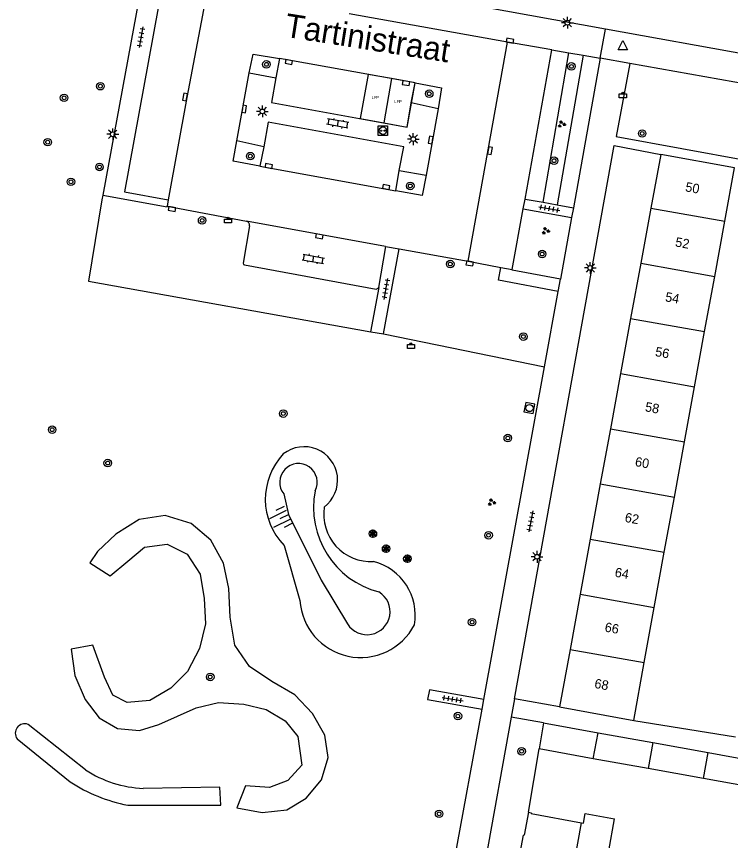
# Model space of a CAD drawing. Extents: x 132999 to 136000, y 398499 to 400501.
# Drawn here: x 133236.7 to 133312.5, y 399509.8 to 399597.3 of the extents above; entities that cross this region are included whole.
import ezdxf

# ---------------------------------------------------------------- set-up
doc = ezdxf.new("R2010")
doc.units = 0
for name, color, linetype in [('bp-grn-parkeervak', 7, 'Continuous'), ('gg-afsc-erfafscheiding', 7, 'Continuous'), ('gg-anno-huisnummerreeks BGT', 7, 'Continuous'), ('gg-anno-openbare ruimte label', 7, 'Continuous'), ('gg-bbg-bijgebouw', 7, 'Continuous'), ('gg-bbg-gedigitaliseerde bebouwing', 7, 'Continuous'), ('gg-bbg-hoofdgebouw', 7, 'Continuous'), ('gg-bbg-tussenscheiding', 7, 'Continuous'), ('gg-knt-BGT kruinlijn', 7, 'Continuous'), ('gg-knt-bovenkant onderkant talud', 7, 'Continuous'), ('gg-knt-verharding', 7, 'Continuous'), ('gg-knt-verharding nz', 7, 'Continuous'), ('gt-grn-groengrens', 7, 'Continuous'), ('gt-grn-weggrens', 7, 'Continuous'), ('gt-symb-afvalbak', 7, 'Continuous'), ('gt-symb-boom', 7, 'Continuous'), ('gt-symb-groenvak', 7, 'Continuous'), ('gt-symb-klinker verharding', 7, 'Continuous'), ('gt-symb-kolk', 7, 'Continuous'), ('gt-symb-laadpunt elektrisch vervoer', 7, 'Continuous'), ('gt-symb-lichtmast', 7, 'Continuous'), ('gt-symb-rioolschacht', 7, 'Continuous'), ('gt-symb-solitaire heester', 7, 'Continuous'), ('gt-symb-talud symbool', 7, 'Continuous'), ('gt-symb-tegel verharding', 7, 'Continuous'), ('gt-symb-waterafsluiter', 7, 'Continuous'), ('kenmerkpunt laadpunt parkeerplaats', 7, 'Continuous')]:
    doc.layers.add(name, color=color, linetype=linetype)

# ---------------------------------------------------------------- blocks, each defined once
blk = doc.blocks.new('gt0-BOOM')
at = {"layer": 'gt-symb-boom'}
for radius in [0.4, 0.2]:
    blk.add_circle((0, 0), radius, dxfattribs=at)
blk = doc.blocks.new('gt0-LMAST')
at = {"layer": 'gt-symb-lichtmast'}
for p, q in [((-0.182, 0.173), (-0.447, 0.438)), ((-0.005, 0.246), (-0.005, 0.621)), ((0.172, 0.173), (0.437, 0.438)), ((-0.255, -0.004), (-0.63, -0.004)), ((-0.182, -0.181), (-0.447, -0.446)), ((-0.005, -0.254), (-0.005, -0.629)), ((0.437, -0.446), (0.172, -0.181)), ((0.245, -0.004), (0.62, -0.004))]:
    blk.add_line(p, q, dxfattribs=at)
blk.add_circle((-0.005, -0.004), 0.25, dxfattribs=at)
blk = doc.blocks.new('gt0-GRVAK')
at = {"layer": 'gt-symb-groenvak'}
for p, q in [((-0.11, 0.189), (-0.228, 0.24)), ((-0.182, 0.153), (0.088, 0.153)), ((-0.091, 0.211), (-0.156, 0.322)), ((-0.047, 0.214), (-0.047, 0.393)), ((-0.004, 0.211), (0.061, 0.322)), ((0.015, 0.189), (0.133, 0.24)), ((0.262, -0.052), (0.197, 0.059)), ((0.305, -0.049), (0.305, 0.13)), ((0.349, -0.052), (0.414, 0.059)), ((-0.245, -0.228), (-0.363, -0.177)), ((-0.318, -0.264), (-0.047, -0.264)), ((-0.226, -0.206), (-0.291, -0.095)), ((-0.183, -0.203), (-0.183, -0.024)), ((-0.139, -0.206), (-0.074, -0.095)), ((-0.12, -0.228), (-0.002, -0.177)), ((0.243, -0.074), (0.125, -0.023)), ((0.17, -0.11), (0.441, -0.11)), ((0.368, -0.074), (0.486, -0.023))]:
    blk.add_line(p, q, dxfattribs=at)
blk = doc.blocks.new('gt0-TEG1')
at = {"layer": 'gt-symb-tegel verharding'}
for p, q in [((-1.125, 0), (1.125, 0)), ((-0.9, -0.25), (-0.9, 0.25)), ((-0.45, -0.25), (-0.45, 0.25)), ((0, -0.25), (0, 0.25)), ((0.45, -0.25), (0.45, 0.25)), ((0.9, -0.25), (0.9, 0.25))]:
    blk.add_line(p, q, dxfattribs=at)
blk = doc.blocks.new('gt0-RS')
at = {"layer": 'gt-symb-rioolschacht'}
blk.add_lwpolyline([(-0.5, -0.5), (0.5, -0.5), (0.5, 0.5), (-0.5, 0.5)], close=True, dxfattribs=at)
blk.add_circle((0, 0), 0.375, dxfattribs=at)
blk = doc.blocks.new('gt0-KOLK')
at = {"layer": 'gt-symb-kolk'}
blk.add_lwpolyline([(0, 0), (0.375, 0), (0.375, 0.4), (-0.375, 0.4), (-0.375, 0), (0, 0)], dxfattribs=at)
blk = doc.blocks.new('gt0-ABAK')
at = {"layer": 'gt-symb-afvalbak'}
blk.add_lwpolyline([(0.375, -0.5), (-0.375, -0.5), (-0.375, -0.1), (0.375, -0.1)], close=True, dxfattribs=at)
blk.add_circle((0, 0), 0.1, dxfattribs=at)
blk = doc.blocks.new('gt0-WAFSL')
at = {"layer": 'gt-symb-waterafsluiter'}
for p, q in [((-0.5, -0.333), (0, 0.667)), ((0, 0.667), (0.5, -0.333)), ((0.5, -0.333), (-0.5, -0.333))]:
    blk.add_line(p, q, dxfattribs=at)
blk = doc.blocks.new('gt0-LEV')
at = {"layer": 'gt-symb-laadpunt elektrisch vervoer'}
blk.add_lwpolyline([(-0.486, 0.501), (0.486, 0.501), (0.486, -0.499), (-0.486, -0.499)], close=True, dxfattribs=at)
for centre, radius in [((0, 0), 0.393), ((-0.186, 0), 0.0566), ((0.186, 0), 0.0566)]:
    blk.add_circle(centre, radius, dxfattribs=at)
blk = doc.blocks.new('gt0-SH')
at = {"layer": 'gt-symb-solitaire heester'}
blk.add_circle((0, 0), 0.4, dxfattribs=at)
for centre, start, end in [((-0.346, 0.2), 270, 30), ((-0.346, -0.2), 330, 90), ((0, 0.4), 210, 330), ((0.346, 0.2), 150, 270), ((0.346, -0.2), 90, 210), ((0, -0.4), 30, 150)]:
    blk.add_arc(centre, 0.4, start, end, dxfattribs=at)
blk = doc.blocks.new('gt0-KL1')
at = {"layer": 'gt-symb-klinker verharding'}
for p, q in [((-1.15, 0.3), (1.15, 0.3)), ((-1, -0.3), (-1, 0.3)), ((-0.5, 0.3), (-0.5, 0.45)), ((0, -0.3), (0, 0.3)), ((0.5, 0.3), (0.5, 0.45)), ((1, -0.3), (1, 0.3)), ((-1.15, -0.3), (1.15, -0.3)), ((-0.5, -0.45), (-0.5, -0.3)), ((0.5, -0.45), (0.5, -0.3))]:
    blk.add_line(p, q, dxfattribs=at)
blk = doc.blocks.new('gt0-TALUD_1')
at = {"layer": 'gt-symb-talud symbool'}
for p, q in [((-1, -1), (-1, 0)), ((-0.5, -2), (-0.5, 0)), ((0, -1), (0, 0)), ((0.5, -2), (0.5, 0)), ((1, -1), (1, 0))]:
    blk.add_line(p, q, dxfattribs=at)

msp = doc.modelspace()

# ---------------------------------------------------------------- linework, layer by layer
at = {"layer": 'bp-grn-parkeervak'}
msp.add_line((133276.484, 399590.693), (133275.643, 399585.998), dxfattribs=at)
for points in [[(133276.484, 399590.693), (133273.985, 399591.141), (133273.144, 399586.446), (133275.643, 399585.998)], [(133275.643, 399585.998), (133278.14, 399585.551), (133278.983, 399590.245), (133276.484, 399590.693)]]:
    msp.add_lwpolyline(points, dxfattribs=at)
at = {"layer": 'gg-afsc-erfafscheiding'}
for p, q in [((133294.31, 399524), (133289.521, 399524.86)), ((133292.62, 399522.3), (133289.17, 399522.919)), ((133302.204, 399522.547), (133313.012, 399520.821)), ((133291.019, 399512.832), (133292.14, 399519.54))]:
    msp.add_line(p, q, dxfattribs=at)
at = {"layer": 'gg-bbg-bijgebouw'}
for p, q in [((133292.62, 399522.3), (133292.14, 399519.54)), ((133292.62, 399522.3), (133298.4, 399521.262)), ((133298.4, 399521.262), (133304.216, 399520.218)), ((133304.216, 399520.218), (133310.102, 399519.161)), ((133297.895, 399518.507), (133292.14, 399519.54)), ((133310.102, 399519.161), (133315.951, 399518.111)), ((133303.718, 399517.461), (133297.895, 399518.507)), ((133309.596, 399516.406), (133303.718, 399517.461)), ((133315.46, 399515.353), (133309.596, 399516.406))]:
    msp.add_line(p, q, dxfattribs=at)
at = {"layer": 'gg-bbg-gedigitaliseerde bebouwing'}
for p, q in [((133311.86, 399575.548), (133312.9, 399581.23)), ((133310.79, 399569.694), (133311.86, 399575.548)), ((133309.719, 399563.841), (133310.79, 399569.694)), ((133308.648, 399557.986), (133309.719, 399563.841)), ((133307.577, 399552.132), (133308.648, 399557.986)), ((133306.506, 399546.278), (133307.577, 399552.132)), ((133305.435, 399540.424), (133306.506, 399546.278)), ((133304.364, 399534.57), (133305.435, 399540.424)), ((133303.293, 399528.715), (133304.364, 399534.57)), ((133302.204, 399522.547), (133303.293, 399528.715)), ((133299.55, 399508.747), (133300.165, 399512.141))]:
    msp.add_line(p, q, dxfattribs=at)
at = {"layer": 'gg-bbg-hoofdgebouw'}
for p, q in [((133305.05, 399582.651), (133304.004, 399576.94)), ((133312.9, 399581.23), (133305.05, 399582.651)), ((133304.004, 399576.94), (133302.932, 399571.086)), ((133302.932, 399571.086), (133301.86, 399565.232)), ((133301.86, 399565.232), (133300.788, 399559.378)), ((133300.788, 399559.378), (133299.716, 399553.524)), ((133299.716, 399553.524), (133298.644, 399547.67)), ((133298.644, 399547.67), (133297.572, 399541.816)), ((133297.572, 399541.816), (133296.5, 399535.962)), ((133296.5, 399535.962), (133295.428, 399530.108)), ((133295.428, 399530.108), (133294.31, 399524)), ((133294.31, 399524), (133302.204, 399522.547)), ((133289.03, 399502.54), (133290.48, 399510.39))]:
    msp.add_line(p, q, dxfattribs=at)
for points in [[(133291.019, 399512.832), (133290.561, 399510.384), (133290.48, 399510.39)], [(133291.019, 399512.832), (133291.31, 399512.779), (133291.291, 399512.676), (133296.648, 399511.71)], [(133296.648, 399511.71), (133296.853, 399511.673), (133297.051, 399512.702), (133300.165, 399512.141)]]:
    msp.add_lwpolyline(points, dxfattribs=at)
at = {"layer": 'gg-bbg-tussenscheiding'}
for p, q in [((133304.004, 399576.94), (133311.86, 399575.548)), ((133302.932, 399571.086), (133310.79, 399569.694)), ((133301.86, 399565.232), (133309.719, 399563.841)), ((133300.788, 399559.378), (133308.648, 399557.986)), ((133299.716, 399553.524), (133307.577, 399552.132)), ((133298.644, 399547.67), (133306.506, 399546.278)), ((133297.572, 399541.816), (133305.435, 399540.424)), ((133296.5, 399535.962), (133304.364, 399534.57)), ((133295.428, 399530.108), (133303.293, 399528.715)), ((133297.895, 399518.507), (133298.4, 399521.262)), ((133304.216, 399520.218), (133303.718, 399517.461)), ((133309.596, 399516.406), (133310.102, 399519.161)), ((133294.775, 399501.503), (133296.648, 399511.71))]:
    msp.add_line(p, q, dxfattribs=at)
at = {"layer": 'gg-knt-BGT kruinlijn'}
msp.add_lwpolyline([(133265.044, 399546.604), (133265.554, 399544.428), (133268.989, 399537.455), (133271.804, 399532.814)], dxfattribs=at)
for centre, radius, start, end in [((133266.598, 399547.848), 1.991, 332.87603, 218.66112), ((133277.467, 399545.174), 9.267, 169.01249, 255.47573), ((133273.875, 399534.113), 2.445, 212.08569, 58.7659)]:
    msp.add_arc(centre, radius, start, end, dxfattribs=at)
at = {"layer": 'gg-knt-bovenkant onderkant talud'}
msp.add_line((133265.07, 399541.142), (133266.752, 399535.301), dxfattribs=at)
for centre, radius, start, end in [((133267.19, 399548.062), 3.561, 306.82448, 128.2607), ((133270.091, 399546.044), 7.017, 136.68896, 224.31351), ((133274.312, 399544.469), 5.043, 171.52626, 272.95003), ((133273.087, 399533.708), 5.914, 350.33733, 75.45759), ((133273.195, 399535.703), 6.455, 183.57193, 332.42582)]:
    msp.add_arc(centre, radius, start, end, dxfattribs=at)
at = {"layer": 'gg-knt-verharding'}
for p, q in [((133250.105, 399601.7), (133245.808, 399578.32)), ((133299.196, 399595.937), (133277.117, 399599.941)), ((133288.787, 399594.57), (133271.962, 399597.552)), ((133336.73, 399589.13), (133299.196, 399595.937)), ((133293.512, 399593.74), (133288.787, 399594.57)), ((133290.651, 399577.908), (133293.512, 399593.74)), ((133293.512, 399593.74), (133295.288, 399593.439)), ((133264.585, 399592.825), (133264.209, 399590.787)), ((133295.288, 399593.439), (133296.827, 399593.178)), ((133298.64, 399592.87), (133295.78, 399576.981)), ((133296.827, 399593.178), (133298.64, 399592.87)), ((133329.632, 399587.302), (133301.77, 399592.31)), ((133260.036, 399584.07), (133261.352, 399591.29)), ((133261.352, 399591.29), (133264.209, 399590.787)), ((133278.559, 399588.111), (133278.983, 399590.245)), ((133281.426, 399587.47), (133278.559, 399588.111)), ((133281.426, 399587.47), (133280.166, 399580.451)), ((133262.905, 399583.456), (133260.036, 399584.07)), ((133262.905, 399583.456), (133262.478, 399581.382)), ((133276.924, 399578.791), (133277.302, 399580.94)), ((133277.302, 399580.94), (133280.166, 399580.451)), ((133252.759, 399577.816), (133252.654, 399577.157)), ((133290.465, 399576.876), (133290.651, 399577.908)), ((133290.651, 399577.908), (133292.56, 399577.563)), ((133252.654, 399577.157), (133261.076, 399575.57)), ((133292.56, 399577.563), (133294.071, 399577.29)), ((133294.071, 399577.29), (133295.78, 399576.981)), ((133295.78, 399576.981), (133295.592, 399575.939)), ((133289.298, 399570.419), (133290.465, 399576.876)), ((133290.465, 399576.876), (133295.592, 399575.939)), ((133295.592, 399575.939), (133294.414, 399569.39)), ((133261.404, 399575.056), (133260.707, 399571.098)), ((133275.849, 399572.876), (133275.089, 399568.528)), ((133275.622, 399563.594), (133277.28, 399572.62)), ((133275.849, 399572.876), (133277.28, 399572.62)), ((133277.28, 399572.62), (133284.596, 399571.309)), ((133260.859, 399570.912), (133274.839, 399568.358)), ((133284.596, 399571.309), (133288.094, 399570.647)), ((133288.094, 399570.647), (133289.298, 399570.419)), ((133292.714, 399560.112), (133294.169, 399568.084)), ((133274.293, 399563.813), (133275.622, 399563.594)), ((133286.266, 399524.784), (133292.714, 399560.112)), ((133280.492, 399525.816), (133280.305, 399524.796)), ((133286.266, 399524.784), (133280.492, 399525.816)), ((133280.305, 399524.796), (133286.082, 399523.781)), ((133286.082, 399523.781), (133286.266, 399524.784)), ((133281.531, 399498.842), (133286.082, 399523.781)), ((133289.17, 399522.919), (133284.72, 399498.26))]:
    msp.add_line(p, q, dxfattribs=at)
for points in [[(133252.223, 399601.14), (133248.122, 399578.678), (133252.759, 399577.816)], [(133261.352, 399591.29), (133261.784, 399593.294), (133264.585, 399592.825)], [(133301.77, 399592.31), (133300.31, 399584.53), (133328.218, 399579.438)], [(133264.209, 399590.787), (133263.725, 399588.16), (133278.14, 399585.551), (133278.559, 399588.111)], [(133278.983, 399590.245), (133281.79, 399589.712), (133281.426, 399587.47)], [(133277.302, 399580.94), (133277.777, 399583.464), (133263.364, 399586.061), (133262.905, 399583.456)], [(133262.478, 399581.382), (133259.657, 399581.935), (133260.036, 399584.07)], [(133289.521, 399524.86), (133300.12, 399583.59), (133305.05, 399582.651)], [(133280.166, 399580.451), (133279.734, 399578.294), (133276.924, 399578.791)], [(133245.808, 399578.32), (133252.64, 399577.082), (133252.654, 399577.157)], [(133294.169, 399568.084), (133287.836, 399569.286), (133288.094, 399570.647)], [(133294.414, 399569.39), (133289.284, 399570.344), (133289.298, 399570.419)], [(133274.293, 399563.813), (133275.17, 399568.513), (133275.089, 399568.528)]]:
    msp.add_lwpolyline(points, dxfattribs=at)
for centre, radius, start, end in [((133260.951, 399575.129), 0.459, 350.89201, 74.19451), ((133260.88, 399571.084), 0.174, 175.46741, 263.04427), ((133274.864, 399568.59), 0.234, 263.91355, 344.51785)]:
    msp.add_arc(centre, radius, start, end, dxfattribs=at)
at = {"layer": 'gg-knt-verharding nz'}
for p, q in [((133284.596, 399571.309), (133288.787, 399594.57)), ((133278.983, 399590.245), (133264.585, 399592.825)), ((133262.478, 399581.382), (133276.924, 399578.791)), ((133275.849, 399572.876), (133261.076, 399575.57))]:
    msp.add_line(p, q, dxfattribs=at)
msp.add_lwpolyline([(133256.95, 399600.266), (133254.755, 399588.69), (133252.759, 399577.816)], dxfattribs=at)
at = {"layer": 'gt-grn-groengrens'}
for p, q in [((133292.56, 399577.563), (133295.288, 399593.439)), ((133296.827, 399593.178), (133294.071, 399577.29)), ((133275.622, 399563.594), (133292.714, 399560.112)), ((133243.985, 399517.317), (133237.89, 399522.151)), ((133236.723, 399520.62), (133242.342, 399516.064))]:
    msp.add_line(p, q, dxfattribs=at)
for points in [[(133245.808, 399578.32), (133245.714, 399577.815), (133244.302, 399569.204), (133274.293, 399563.813)], [(133242.479, 399530.152), (133242.86, 399527.329), (133243.956, 399524.802), (133245.451, 399522.855), (133247.378, 399521.732), (133249.707, 399521.506), (133251.756, 399522.133), (133255.744, 399523.897), (133258.102, 399524.458), (133260.781, 399524.289), (133263.154, 399523.735), (133265.177, 399522.528), (133266.541, 399520.851), (133266.963, 399517.828), (133265.457, 399516.21), (133263.534, 399515.436), (133260.956, 399515.627), (133260.053, 399513.297), (133262.754, 399512.795), (133265.343, 399513.09), (133267.398, 399514.326), (133269.04, 399516.278), (133269.764, 399518.628), (133269.378, 399520.997), (133268.076, 399523.294), (133266.219, 399525.279), (133263.755, 399526.692), (133261.391, 399528.296), (133259.834, 399530.563), (133259.351, 399533.536), (133259.207, 399536.563), (133258.637, 399539.266), (133257.274, 399541.702), (133255.219, 399543.472), (133252.458, 399544.306), (133249.688, 399543.888), (133247.215, 399542.352), (133245.254, 399540.486), (133244.437, 399539.313), (133246.615, 399537.907), (133248.496, 399539.469), (133250.248, 399540.953), (133252.661, 399541.274), (133254.793, 399540.235), (133256.156, 399538.078), (133256.583, 399535.502), (133256.728, 399532.811), (133256.074, 399530.218), (133254.829, 399527.768), (133253.045, 399526.006), (133250.802, 399524.67), (133248.425, 399524.457), (133246.871, 399525.258), (133245.997, 399527.157), (133244.78, 399530.572), (133242.479, 399530.152)], [(133248.47, 399513.583), (133258.353, 399513.583), (133258.25, 399515.499), (133250.123, 399515.359)]]:
    msp.add_lwpolyline(points, dxfattribs=at)
for centre, radius, start, end in [((133237.528, 399521.216), 1.002, 68.85175, 216.51555), ((133250.658, 399527.635), 12.288, 237.10929, 267.50571), ((133251.584, 399530.082), 16.791, 236.60475, 259.31285)]:
    msp.add_arc(centre, radius, start, end, dxfattribs=at)
at = {"layer": 'gt-grn-weggrens'}
for p, q in [((133298.64, 399592.87), (133299.196, 399595.937)), ((133301.77, 399592.31), (133298.64, 399592.87)), ((133294.169, 399568.084), (133294.414, 399569.39)), ((133289.521, 399524.86), (133289.17, 399522.919))]:
    msp.add_line(p, q, dxfattribs=at)

# ---------------------------------------------------------------- block references
at = {"layer": 'gt-symb-afvalbak'}
for p in [(133301.036, 399589.158), (133259.117, 399575.881), (133278.531, 399562.556)]:
    msp.add_blockref('gt0-ABAK', p, dxfattribs=at)
at = {"layer": 'gt-symb-boom'}
for p in [(133263.193, 399592.202), (133295.579, 399591.985), (133245.565, 399589.885), (133280.478, 399589.092), (133241.71, 399588.649), (133303.087, 399584.866), (133239.973, 399583.946), (133261.478, 399582.462), (133293.726, 399581.979), (133245.473, 399581.311), (133242.44, 399579.734), (133278.468, 399579.295), (133256.367, 399575.638), (133292.467, 399572.075), (133282.717, 399571.009), (133290.473, 399563.31), (133240.447, 399553.424), (133288.82, 399552.545), (133246.339, 399549.89), (133286.778, 399542.227), (133285.027, 399533.001), (133257.23, 399527.184), (133283.525, 399523.031), (133290.291, 399519.302), (133281.527, 399512.66)]:
    msp.add_blockref('gt0-BOOM', p, dxfattribs=at)
at = {"layer": 'gt-symb-boom', "rotation": -100.36632260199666}
msp.add_blockref('gt0-BOOM', (133264.982, 399555.138), dxfattribs=at)
at = {"layer": 'gt-symb-groenvak'}
for p in [(133294.522, 399585.856), (133292.821, 399574.532), (133287.09, 399545.722)]:
    msp.add_blockref('gt0-GRVAK', p, dxfattribs=at)
at = {"layer": 'gt-symb-klinker verharding'}
for p, rotation in [((133270.762, 399585.935), 170.03848340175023), ((133268.18, 399571.555), -10.366322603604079)]:
    msp.add_blockref('gt0-KL1', p, dxfattribs=dict(at, rotation=rotation))
at = {"layer": 'gt-symb-kolk'}
for p, rotation in [((133289.006, 399594.526), -9.905079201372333), ((133265.608, 399592.653), 169.74640197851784), ((133278.035, 399590.407), 170.33049474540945), ((133254.755, 399588.69), 79.28535610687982), ((133260.636, 399587.499), -99.90507920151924), ((133280.839, 399584.142), 79.98206552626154), ((133286.733, 399583.082), -100.30997039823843), ((133263.413, 399581.222), -9.725965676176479), ((133275.872, 399578.984), -10.197205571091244), ((133253.206, 399577.052), 169.33424000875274), ((133268.847, 399574.154), 169.66339592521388), ((133284.823, 399571.266), 169.2853561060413)]:
    msp.add_blockref('gt0-KOLK', p, dxfattribs=dict(at, rotation=rotation))
at = {"layer": 'gt-symb-laadpunt elektrisch vervoer'}
msp.add_blockref('gt0-LEV', (133275.56, 399585.164), dxfattribs=at)
at = {"layer": 'gt-symb-lichtmast'}
for p in [(133295.158, 399596.62), (133262.766, 399587.216), (133246.887, 399584.781), (133278.787, 399584.27), (133297.578, 399570.6), (133291.932, 399539.944)]:
    msp.add_blockref('gt0-LMAST', p, dxfattribs=at)
at = {"layer": 'gt-symb-rioolschacht', "rotation": -100.36632260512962}
msp.add_blockref('gt0-RS', (133291.121, 399555.719), dxfattribs=at)
at = {"layer": 'gt-symb-solitaire heester'}
for p in [(133274.494, 399542.392), (133275.902, 399540.795), (133278.156, 399539.738)]:
    msp.add_blockref('gt0-SH', p, dxfattribs=at)
at = {"layer": 'gt-symb-talud symbool', "xscale": 0.9999864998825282, "yscale": 0.9999864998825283, "rotation": -63.76806006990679}
msp.add_blockref('gt0-TALUD_1', (133265.554, 399544.428), dxfattribs=at)
at = {"layer": 'gt-symb-tegel verharding'}
for p, rotation in [((133249.867, 399595.084), -99.84862238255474), ((133293.226, 399576.897), -10.017934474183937), ((133275.881, 399568.368), 79.925667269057), ((133291.269, 399543.7), -100.65836150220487), ((133282.957, 399524.825), -9.443474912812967)]:
    msp.add_blockref('gt0-TEG1', p, dxfattribs=dict(at, rotation=rotation))
at = {"layer": 'gt-symb-waterafsluiter'}
msp.add_blockref('gt0-WAFSL', (133301.042, 399594.068), dxfattribs=at)

# ---------------------------------------------------------------- texts
at = {"layer": 'gg-anno-huisnummerreeks BGT'}
for s, p in [('50', (133307.611, 399578.741)), ('52', (133306.539, 399572.89)), ('54', (133305.473, 399567.069)), ('56', (133304.408, 399561.25)), ('58', (133303.336, 399555.396)), ('60', (133302.27, 399549.578)), ('62', (133301.186, 399543.656)), ('64', (133300.12, 399537.834)), ('66', (133299.054, 399532.016)), ('68', (133297.959, 399526.035))]:
    msp.add_text(s, height=1, rotation=349.6, dxfattribs=at).set_placement(p)
at = {"layer": 'gg-anno-openbare ruimte label'}
msp.add_text('Tartinistraat', height=2.5, rotation=351, dxfattribs=at).set_placement((133265.021, 399595.159))
at = {"layer": 'kenmerkpunt laadpunt parkeerplaats'}
for p in [(133274.37, 399588.539), (133276.781, 399588.107)]:
    msp.add_text('LPP', height=0.3, dxfattribs=at).set_placement(p)

doc.saveas('drawing.dxf')
